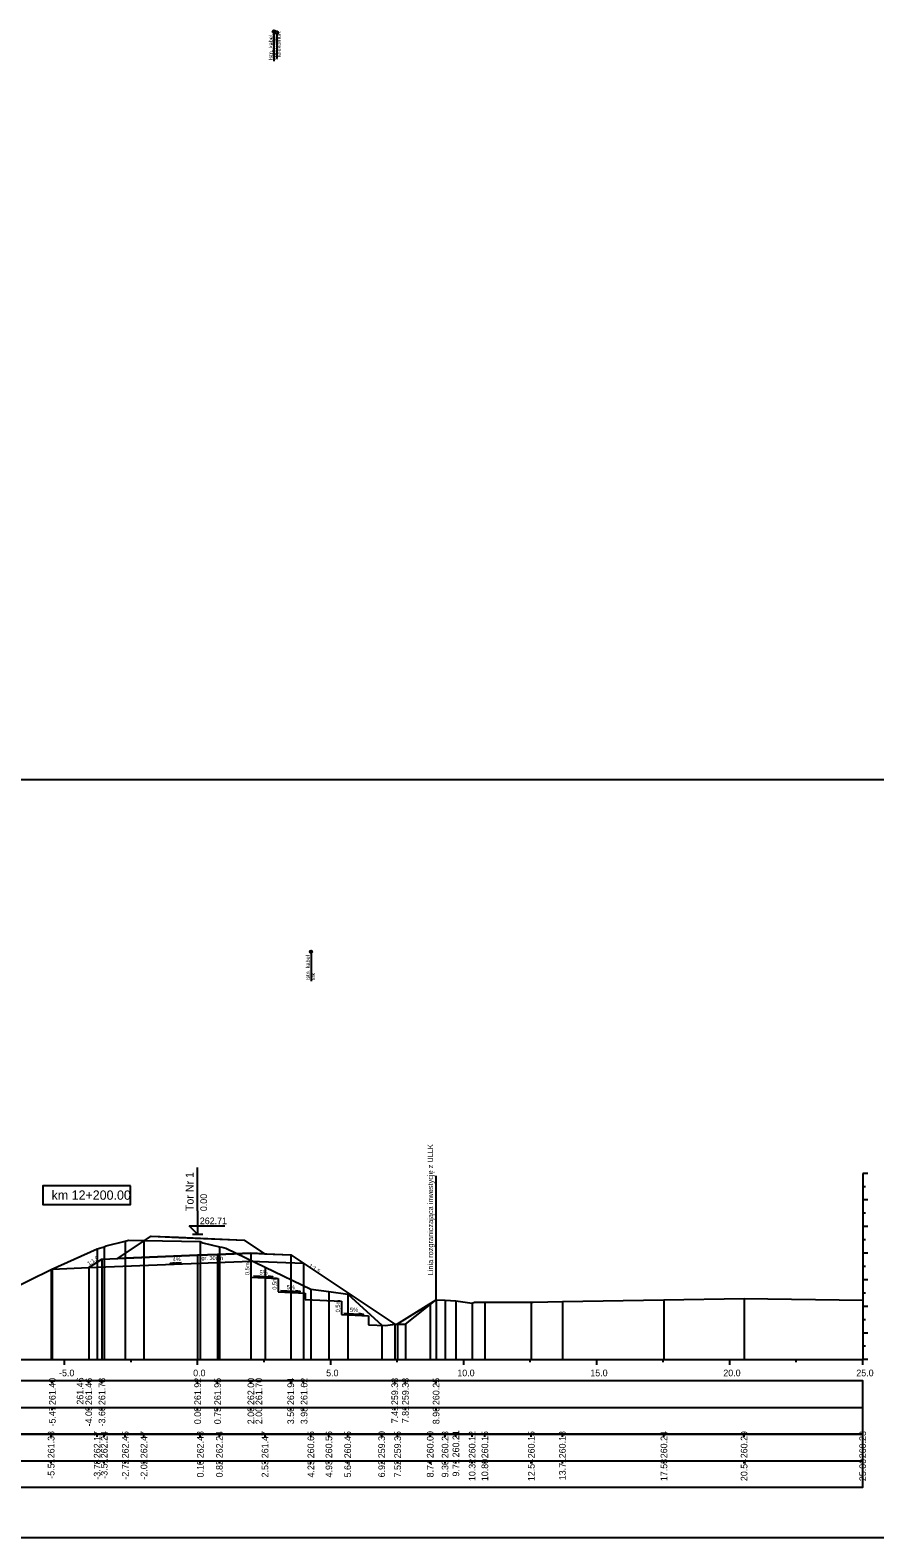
# Model space of a CAD drawing. Extents: x 6516023 to 6560129, y 5513077 to 5529206.
# Drawn here: x 6516831.1 to 6516862.9, y 5513396.3 to 5513453 of the extents above; entities that cross this region are included whole.
import ezdxf

# ---------------------------------------------------------------- set-up
doc = ezdxf.new("R2010")
doc.units = 0
for name, color, linetype in [('IR_default', 7, 'Continuous'), ('TOR_PRZEK_P-kable', 7, 'Continuous'), ('TOR_PRZEK_P-komponent', 7, 'Continuous'), ('TOR_PRZEK_P-opisy', 7, 'Continuous'), ('TOR_PRZEK_P-schodkowanie+wymiana', 7, 'Continuous'), ('TOR_PRZEK_P-tabelka istniejace', 7, 'Continuous'), ('TOR_PRZEK_P-tabelka projektowane', 7, 'Continuous'), ('TOR_PRZEK_P-teren istniejacy', 7, 'Continuous'), ('TOR_PRZEK_P-tory projektowane', 7, 'Continuous'), ('TOR_PRZEK_P-uklad odniesienia', 7, 'Continuous'), ('TOR_PRZEK_P-warstwa ochronna I', 7, 'Continuous'), ('TOR_PRZEK_P-warstwa ochronna II', 7, 'Continuous'), ('TOR_PS_T-granica PKP-projektowana', 7, 'Continuous'), ('TOR_PS_T-skarpy projektowane', 7, 'Continuous'), ('TOR_RAMKI-ramka+tabelka 1', 7, 'Continuous')]:
    doc.layers.add(name, color=color, linetype=linetype)

msp = doc.modelspace()

# ---------------------------------------------------------------- linework, layer by layer
at = {"layer": 'IR_default'}
msp.add_lwpolyline([(6516833.316, 5513406.445), (6516833.81, 5513406.769), (6516834.402, 5513406.788), (6516835.662, 5513407.629), (6516836.685, 5513407.585), (6516839.159, 5513407.477), (6516839.923, 5513406.968), (6516840.91, 5513406.929), (6516841.548, 5513406.503), (6516844.82, 5513404.322)], dxfattribs=at)
at = {"layer": 'TOR_PRZEK_P-kable'}
for p, q in [((6516840.279, 5513452.909), (6516840.279, 5513451.799)), ((6516840.385, 5513452.865), (6516840.385, 5513451.891)), ((6516841.672, 5513418.321), (6516841.672, 5513417.212))]:
    msp.add_line(p, q, dxfattribs=at)
for centre in [(6516840.279, 5513452.909), (6516840.385, 5513452.865), (6516841.672, 5513418.321)]:
    msp.add_circle(centre, 0.05, dxfattribs=at)
at = {"layer": 'TOR_PRZEK_P-komponent'}
msp.add_lwpolyline([(6516835.662, 5513407.629), (6516836.7, 5513407.584), (6516839.159, 5513407.477), (6516839.923, 5513406.968), (6516839.41, 5513406.989), (6516838.16, 5513406.939), (6516837.41, 5513406.909), (6516834.402, 5513406.788)], close=True, dxfattribs=at)
at = {"layer": 'TOR_PRZEK_P-opisy'}
msp.add_lwpolyline([(6516836.796, 5513406.623), (6516836.379, 5513406.604), (6516836.546, 5513406.633)], dxfattribs=at)
at = {"layer": 'TOR_PRZEK_P-schodkowanie+wymiana'}
for p, q in [((6516839.41, 5513406.689), (6516839.41, 5513406.089)), ((6516839.41, 5513406.089), (6516840.433, 5513406.038)), ((6516840.433, 5513406.038), (6516840.433, 5513405.538)), ((6516840.433, 5513405.538), (6516841.456, 5513405.486)), ((6516841.456, 5513405.486), (6516841.456, 5513405.253)), ((6516841.456, 5513405.253), (6516842.812, 5513405.185)), ((6516842.812, 5513405.185), (6516842.812, 5513404.685)), ((6516842.812, 5513404.685), (6516843.835, 5513404.634)), ((6516843.835, 5513404.634), (6516843.835, 5513404.293))]:
    msp.add_line(p, q, dxfattribs=at)
msp.add_lwpolyline([(6516843.835, 5513404.293), (6516844.469, 5513404.268), (6516844.82, 5513404.322)], dxfattribs=at)
at = {"layer": 'TOR_PRZEK_P-tabelka istniejace'}
for p, q in [((6516831.902, 5513400.088), (6516831.902, 5513400.188)), ((6516833.632, 5513400.088), (6516833.632, 5513400.188)), ((6516833.896, 5513400.088), (6516833.896, 5513400.188)), ((6516834.69, 5513400.088), (6516834.69, 5513400.188)), ((6516835.39, 5513400.088), (6516835.39, 5513400.188)), ((6516837.51, 5513400.088), (6516837.51, 5513400.188)), ((6516838.228, 5513400.088), (6516838.228, 5513400.188)), ((6516839.942, 5513400.088), (6516839.942, 5513400.188)), ((6516841.665, 5513400.088), (6516841.665, 5513400.188)), ((6516842.343, 5513400.088), (6516842.343, 5513400.188)), ((6516843.05, 5513400.088), (6516843.05, 5513400.188)), ((6516844.328, 5513400.088), (6516844.328, 5513400.188)), ((6516844.926, 5513400.088), (6516844.926, 5513400.188)), ((6516846.152, 5513400.088), (6516846.152, 5513400.188)), ((6516846.711, 5513400.088), (6516846.711, 5513400.188)), ((6516847.117, 5513400.088), (6516847.117, 5513400.188)), ((6516847.729, 5513400.088), (6516847.729, 5513400.188)), ((6516848.207, 5513400.088), (6516848.207, 5513400.188)), ((6516849.953, 5513400.088), (6516849.953, 5513400.188)), ((6516851.122, 5513400.088), (6516851.122, 5513400.188)), ((6516854.938, 5513400.088), (6516854.938, 5513400.188)), ((6516857.953, 5513400.088), (6516857.953, 5513400.188)), ((6516862.41, 5513400.088), (6516862.41, 5513400.188)), ((6516808.61, 5513399.188), (6516862.41, 5513399.188)), ((6516831.902, 5513399.088), (6516831.902, 5513399.188)), ((6516833.632, 5513399.088), (6516833.632, 5513399.188)), ((6516833.896, 5513399.088), (6516833.896, 5513399.188)), ((6516834.69, 5513399.088), (6516834.69, 5513399.188)), ((6516835.39, 5513399.088), (6516835.39, 5513399.188)), ((6516837.51, 5513399.088), (6516837.51, 5513399.188)), ((6516838.228, 5513399.088), (6516838.228, 5513399.188)), ((6516839.942, 5513399.088), (6516839.942, 5513399.188)), ((6516841.665, 5513399.088), (6516841.665, 5513399.188)), ((6516842.343, 5513399.088), (6516842.343, 5513399.188)), ((6516843.05, 5513399.088), (6516843.05, 5513399.188)), ((6516844.328, 5513399.088), (6516844.328, 5513399.188)), ((6516844.926, 5513399.088), (6516844.926, 5513399.188)), ((6516846.152, 5513399.088), (6516846.152, 5513399.188)), ((6516846.711, 5513399.088), (6516846.711, 5513399.188)), ((6516847.117, 5513399.088), (6516847.117, 5513399.188)), ((6516847.729, 5513399.088), (6516847.729, 5513399.188)), ((6516848.207, 5513399.088), (6516848.207, 5513399.188)), ((6516849.953, 5513399.088), (6516849.953, 5513399.188)), ((6516851.122, 5513399.088), (6516851.122, 5513399.188)), ((6516854.938, 5513399.088), (6516854.938, 5513399.188)), ((6516857.953, 5513399.088), (6516857.953, 5513399.188)), ((6516862.41, 5513399.088), (6516862.41, 5513399.188))]:
    msp.add_line(p, q, dxfattribs=at)
for points in [[(6516833.632, 5513407.155), (6516833.632, 5513403.188), (6516833.632, 5513403.058), (6516833.632, 5513402.988)], [(6516833.896, 5513407.228), (6516833.896, 5513403.188), (6516833.896, 5513403.058), (6516833.896, 5513402.988)], [(6516834.69, 5513407.436), (6516834.69, 5513403.188), (6516834.69, 5513403.058), (6516834.69, 5513402.988)], [(6516835.39, 5513407.46), (6516835.39, 5513403.188), (6516835.39, 5513403.058), (6516835.39, 5513402.988)], [(6516837.51, 5513407.422), (6516837.51, 5513403.188), (6516837.51, 5513403.058), (6516837.51, 5513402.988)], [(6516838.228, 5513407.23), (6516838.228, 5513403.188), (6516838.228, 5513403.058), (6516838.228, 5513402.988)], [(6516831.902, 5513406.37), (6516831.902, 5513403.188), (6516831.902, 5513403.058), (6516831.902, 5513402.988)], [(6516839.942, 5513406.458), (6516839.942, 5513403.188), (6516839.942, 5513403.058), (6516839.942, 5513402.988)], [(6516841.665, 5513405.642), (6516841.665, 5513403.188), (6516841.665, 5513403.058), (6516841.665, 5513402.988)], [(6516842.343, 5513405.548), (6516842.343, 5513403.188), (6516842.343, 5513403.058), (6516842.343, 5513402.988)], [(6516843.05, 5513405.443), (6516843.05, 5513403.188), (6516843.05, 5513403.058), (6516843.05, 5513402.988)], [(6516846.711, 5513405.221), (6516846.711, 5513403.188), (6516846.711, 5513403.058), (6516846.711, 5513402.988)], [(6516854.938, 5513405.233), (6516854.938, 5513403.188), (6516854.938, 5513403.058), (6516854.938, 5513402.988)], [(6516857.953, 5513405.28), (6516857.953, 5513403.188), (6516857.953, 5513403.058), (6516857.953, 5513402.988)], [(6516862.41, 5513405.221), (6516862.41, 5513403.188), (6516862.41, 5513403.058), (6516862.41, 5513402.988)], [(6516846.152, 5513405.098), (6516846.152, 5513403.188), (6516846.152, 5513403.058), (6516846.152, 5513402.988)], [(6516847.117, 5513405.203), (6516847.117, 5513403.188), (6516847.117, 5513403.058), (6516847.117, 5513402.988)], [(6516847.729, 5513405.105), (6516847.729, 5513403.188), (6516847.729, 5513403.058), (6516847.729, 5513402.988)], [(6516848.207, 5513405.142), (6516848.207, 5513403.188), (6516848.207, 5513403.058), (6516848.207, 5513402.988)], [(6516849.953, 5513405.142), (6516849.953, 5513403.188), (6516849.953, 5513403.058), (6516849.953, 5513402.988)], [(6516851.122, 5513405.171), (6516851.122, 5513403.188), (6516851.122, 5513403.058), (6516851.122, 5513402.988)], [(6516844.328, 5513404.285), (6516844.328, 5513403.188), (6516844.328, 5513403.058), (6516844.328, 5513402.988)], [(6516844.926, 5513404.339), (6516844.926, 5513403.188), (6516844.926, 5513403.058), (6516844.926, 5513402.988)]]:
    msp.add_lwpolyline(points, dxfattribs=at)
msp.add_lwpolyline([(6516808.61, 5513400.188), (6516808.61, 5513398.188), (6516862.41, 5513398.188), (6516862.41, 5513400.188)], close=True, dxfattribs=at)
at = {"layer": 'TOR_PRZEK_P-tabelka projektowane'}
for p, q in [((6516831.945, 5513402.088), (6516831.945, 5513402.188)), ((6516833.316, 5513402.088), (6516833.316, 5513402.188)), ((6516833.316, 5513402.088), (6516833.316, 5513402.188)), ((6516833.81, 5513402.088), (6516833.81, 5513402.188)), ((6516837.41, 5513402.088), (6516837.41, 5513402.188)), ((6516838.16, 5513402.088), (6516838.16, 5513402.188)), ((6516839.41, 5513402.088), (6516839.41, 5513402.188)), ((6516839.41, 5513402.088), (6516839.41, 5513402.188)), ((6516840.91, 5513402.088), (6516840.91, 5513402.188)), ((6516841.389, 5513402.088), (6516841.389, 5513402.188)), ((6516844.82, 5513402.088), (6516844.82, 5513402.188)), ((6516845.22, 5513402.088), (6516845.22, 5513402.188)), ((6516846.374, 5513402.088), (6516846.374, 5513402.188)), ((6516808.61, 5513401.188), (6516862.41, 5513401.188)), ((6516831.945, 5513401.088), (6516831.945, 5513401.188)), ((6516833.316, 5513401.088), (6516833.316, 5513401.188)), ((6516833.316, 5513401.088), (6516833.316, 5513401.188)), ((6516833.81, 5513401.088), (6516833.81, 5513401.188)), ((6516837.41, 5513401.088), (6516837.41, 5513401.188)), ((6516838.16, 5513401.088), (6516838.16, 5513401.188)), ((6516839.41, 5513401.088), (6516839.41, 5513401.188)), ((6516839.41, 5513401.088), (6516839.41, 5513401.188)), ((6516840.91, 5513401.088), (6516840.91, 5513401.188)), ((6516841.389, 5513401.088), (6516841.389, 5513401.188)), ((6516844.82, 5513401.088), (6516844.82, 5513401.188)), ((6516845.22, 5513401.088), (6516845.22, 5513401.188)), ((6516846.374, 5513401.088), (6516846.374, 5513401.188))]:
    msp.add_line(p, q, dxfattribs=at)
for points in [[(6516838.16, 5513406.939), (6516838.16, 5513403.188), (6516838.16, 5513403.058), (6516838.16, 5513402.988)], [(6516839.41, 5513406.989), (6516839.41, 5513403.188), (6516839.41, 5513403.058), (6516839.41, 5513402.988)], [(6516840.91, 5513406.929), (6516840.91, 5513403.188), (6516840.91, 5513403.058), (6516840.91, 5513402.988)], [(6516831.945, 5513406.39), (6516831.945, 5513403.188), (6516831.945, 5513403.058), (6516831.945, 5513402.988)], [(6516833.316, 5513406.445), (6516833.316, 5513403.188), (6516833.316, 5513403.058), (6516833.316, 5513402.988)], [(6516833.316, 5513406.445), (6516833.316, 5513403.188), (6516833.316, 5513403.058), (6516833.316, 5513402.988)], [(6516833.81, 5513406.769), (6516833.81, 5513403.188), (6516833.81, 5513403.058), (6516833.81, 5513402.988)], [(6516837.41, 5513406.909), (6516837.41, 5513403.188), (6516837.41, 5513403.058), (6516837.41, 5513402.988)], [(6516839.41, 5513406.689), (6516839.41, 5513403.188), (6516839.41, 5513403.058), (6516839.41, 5513402.988)], [(6516841.389, 5513406.61), (6516841.389, 5513403.188), (6516841.389, 5513403.058), (6516841.389, 5513402.988)], [(6516846.374, 5513405.235), (6516846.374, 5513403.188), (6516846.374, 5513403.058), (6516846.374, 5513402.988)], [(6516844.82, 5513404.322), (6516844.82, 5513403.188), (6516844.82, 5513403.058), (6516844.82, 5513402.988)], [(6516845.22, 5513404.322), (6516845.22, 5513403.188), (6516845.22, 5513403.058), (6516845.22, 5513402.988)]]:
    msp.add_lwpolyline(points, dxfattribs=at)
msp.add_lwpolyline([(6516808.61, 5513402.188), (6516808.61, 5513400.188), (6516862.41, 5513400.188), (6516862.41, 5513402.188)], close=True, dxfattribs=at)
at = {"layer": 'TOR_PRZEK_P-teren istniejacy'}
msp.add_lwpolyline([(6516830.276, 5513405.571), (6516831.902, 5513406.37), (6516833.632, 5513407.155), (6516833.896, 5513407.228), (6516833.97, 5513407.26), (6516834.69, 5513407.436), (6516834.809, 5513407.475), (6516835.39, 5513407.46), (6516837.51, 5513407.422), (6516837.604, 5513407.383), (6516838.228, 5513407.23), (6516838.323, 5513407.219), (6516838.474, 5513407.18), (6516839.942, 5513406.458), (6516841.665, 5513405.642), (6516842.343, 5513405.548), (6516843.05, 5513405.443), (6516844.328, 5513404.285), (6516844.469, 5513404.268), (6516844.926, 5513404.339), (6516846.374, 5513405.235), (6516846.711, 5513405.221), (6516847.117, 5513405.203), (6516847.729, 5513405.105), (6516847.817, 5513405.143), (6516848.207, 5513405.142), (6516849.953, 5513405.142), (6516850.027, 5513405.152), (6516851.122, 5513405.171), (6516854.938, 5513405.233), (6516857.953, 5513405.28), (6516862.41, 5513405.221)], dxfattribs=at)
at = {"layer": 'TOR_PRZEK_P-tory projektowane'}
for p, q in [((6516837.41, 5513408.576), (6516837.41, 5513410.209)), ((6516837.41, 5513408.576), (6516837.41, 5513407.699)), ((6516837.41, 5513407.699), (6516837.091, 5513408.018)), ((6516837.091, 5513408.018), (6516838.435, 5513408.018)), ((6516837.218, 5513407.699), (6516837.602, 5513407.699))]:
    msp.add_line(p, q, dxfattribs=at)
at = {"layer": 'TOR_PRZEK_P-uklad odniesienia'}
for p, q in [((6516862.41, 5513409.988), (6516862.41, 5513402.988)), ((6516862.61, 5513409.988), (6516862.41, 5513409.988)), ((6516862.51, 5513409.488), (6516862.41, 5513409.488)), ((6516862.61, 5513408.988), (6516862.41, 5513408.988)), ((6516862.51, 5513408.488), (6516862.41, 5513408.488)), ((6516862.61, 5513407.988), (6516862.41, 5513407.988)), ((6516862.51, 5513407.488), (6516862.41, 5513407.488)), ((6516862.61, 5513406.988), (6516862.41, 5513406.988)), ((6516862.51, 5513406.488), (6516862.41, 5513406.488)), ((6516862.61, 5513405.988), (6516862.41, 5513405.988)), ((6516862.51, 5513405.488), (6516862.41, 5513405.488)), ((6516862.61, 5513404.988), (6516862.41, 5513404.988)), ((6516862.51, 5513404.488), (6516862.41, 5513404.488)), ((6516862.61, 5513403.988), (6516862.41, 5513403.988)), ((6516812.41, 5513402.988), (6516862.41, 5513402.988)), ((6516832.41, 5513402.788), (6516832.41, 5513402.988)), ((6516834.91, 5513402.888), (6516834.91, 5513402.988)), ((6516837.41, 5513402.788), (6516837.41, 5513402.988)), ((6516839.91, 5513402.888), (6516839.91, 5513402.988)), ((6516842.41, 5513402.788), (6516842.41, 5513402.988)), ((6516844.91, 5513402.888), (6516844.91, 5513402.988)), ((6516847.41, 5513402.788), (6516847.41, 5513402.988)), ((6516849.91, 5513402.888), (6516849.91, 5513402.988)), ((6516852.41, 5513402.788), (6516852.41, 5513402.988)), ((6516854.91, 5513402.888), (6516854.91, 5513402.988)), ((6516857.41, 5513402.788), (6516857.41, 5513402.988)), ((6516859.91, 5513402.888), (6516859.91, 5513402.988)), ((6516862.51, 5513403.488), (6516862.41, 5513403.488)), ((6516862.41, 5513402.788), (6516862.41, 5513402.988)), ((6516862.61, 5513402.988), (6516862.41, 5513402.988))]:
    msp.add_line(p, q, dxfattribs=at)
msp.add_lwpolyline([(6516834.89, 5513409.522), (6516831.59, 5513409.522), (6516831.59, 5513408.822), (6516834.89, 5513408.822)], close=True, dxfattribs=at)
at = {"layer": 'TOR_PRZEK_P-warstwa ochronna I'}
msp.add_lwpolyline([(6516833.316, 5513406.445), (6516839.41, 5513406.689), (6516841.389, 5513406.61)], dxfattribs=at)
at = {"layer": 'TOR_PRZEK_P-warstwa ochronna II'}
msp.add_lwpolyline([(6516831.945, 5513406.39), (6516833.316, 5513406.445), (6516833.81, 5513406.769), (6516837.41, 5513406.909), (6516838.16, 5513406.939), (6516839.41, 5513406.989), (6516840.91, 5513406.929), (6516844.82, 5513404.322), (6516845.22, 5513404.322), (6516846.374, 5513405.235)], dxfattribs=at)
at = {"layer": 'TOR_PS_T-granica PKP-projektowana'}
msp.add_line((6516846.374, 5513405.235), (6516846.374, 5513409.893), dxfattribs=at)
at = {"layer": 'TOR_PS_T-skarpy projektowane'}
for points in [[(6516839.503, 5513406.133), (6516840.238, 5513406.094), (6516840.066, 5513406.124)], [(6516840.526, 5513405.582), (6516841.261, 5513405.543), (6516841.089, 5513405.573)], [(6516842.905, 5513404.73), (6516843.641, 5513404.69), (6516843.468, 5513404.721)]]:
    msp.add_lwpolyline(points, dxfattribs=at)
at = {"layer": 'TOR_RAMKI-ramka+tabelka 1'}
msp.add_lwpolyline([(6516805.96, 5513424.789), (6517053.46, 5513424.789), (6517053.46, 5513396.289), (6516805.96, 5513396.289)], close=True, dxfattribs=at)

# ---------------------------------------------------------------- texts
at = {"layer": 'TOR_PRZEK_P-kable'}
for s, height, p in [('Istn. kabel', 0.14999, (6516840.34, 5513451.967)), ('telekomun.', 0.15, (6516840.534, 5513451.939)), ('Istn. kabel', 0.14999, (6516840.234, 5513451.835)), ('srk', 0.15, (6516840.428, 5513451.835)), ('Istn. kabel', 0.14999, (6516841.627, 5513417.248)), ('srk', 0.15, (6516841.821, 5513417.248))]:
    msp.add_text(s, height=height, rotation=90.0511, dxfattribs=at).set_placement(p)
at = {"layer": 'TOR_PRZEK_P-opisy'}
for s, rotation, p in [('1:1,5', 34.0701, (6516833.324, 5513406.519)), ('4%', 0.1515, (6516836.473, 5513406.689)), ('1:1,5', 325.9299, (6516841.575, 5513406.487))]:
    msp.add_text(s, height=0.15, rotation=rotation, dxfattribs=at).set_placement(p)
at = {"layer": 'TOR_PRZEK_P-schodkowanie+wymiana'}
for p in [(6516839.354, 5513406.167), (6516840.377, 5513405.616), (6516842.756, 5513404.763)]:
    msp.add_text('0,5m', height=0.1545, rotation=90, dxfattribs=at).set_placement(p)
at = {"layer": 'TOR_PRZEK_P-tabelka istniejace'}
for s, p in [('261.38', (6516832.027, 5513399.28)), ('262.17', (6516833.757, 5513399.281)), ('262.24', (6516834.021, 5513399.281)), ('262.45', (6516834.815, 5513399.279)), ('262.47', (6516835.515, 5513399.281)), ('262.43', (6516837.635, 5513399.28)), ('262.24', (6516838.353, 5513399.281)), ('261.47', (6516840.067, 5513399.281)), ('260.65', (6516841.79, 5513399.279)), ('260.56', (6516842.468, 5513399.28)), ('260.45', (6516843.175, 5513399.279)), ('259.30', (6516844.453, 5513399.281)), ('259.35', (6516845.051, 5513399.279)), ('260.00', (6516846.277, 5513399.281)), ('260.23', (6516846.836, 5513399.28)), ('260.21', (6516847.242, 5513399.315)), ('260.12', (6516847.854, 5513399.282)), ('260.15', (6516848.332, 5513399.279)), ('260.15', (6516850.078, 5513399.279)), ('260.18', (6516851.247, 5513399.28)), ('260.24', (6516855.063, 5513399.281)), ('260.29', (6516858.078, 5513399.281)), ('260.23', (6516862.535, 5513399.28)), ('-5.51', (6516832.027, 5513398.511)), ('-3.78', (6516833.757, 5513398.476)), ('-3.51', (6516834.021, 5513398.511)), ('-2.72', (6516834.815, 5513398.478)), ('-2.02', (6516835.515, 5513398.478)), ('0.10', (6516837.635, 5513398.56)), ('0.82', (6516838.353, 5513398.562)), ('2.53', (6516840.067, 5513398.56)), ('4.25', (6516841.79, 5513398.559)), ('4.93', (6516842.468, 5513398.56)), ('5.64', (6516843.175, 5513398.561)), ('6.92', (6516844.453, 5513398.562)), ('7.52', (6516845.051, 5513398.562)), ('8.74', (6516846.277, 5513398.561)), ('9.30', (6516846.836, 5513398.56)), ('9.71', (6516847.242, 5513398.595)), ('10.32', (6516847.854, 5513398.422)), ('10.80', (6516848.332, 5513398.42)), ('12.54', (6516850.078, 5513398.421)), ('13.71', (6516851.247, 5513398.455)), ('17.53', (6516855.063, 5513398.42)), ('20.54', (6516858.078, 5513398.421)), ('25.00', (6516862.535, 5513398.42))]:
    msp.add_text(s, height=0.25, rotation=90, dxfattribs=at).set_placement(p)
at = {"layer": 'TOR_PRZEK_P-tabelka projektowane'}
for s, p in [('261.40', (6516832.07, 5513401.281)), ('261.46', (6516833.113, 5513401.296)), ('261.46', (6516833.441, 5513401.28)), ('261.78', (6516833.935, 5513401.28)), ('261.92', (6516837.535, 5513401.282)), ('261.95', (6516838.285, 5513401.279)), ('262.00', (6516839.535, 5513401.281)), ('261.70', (6516839.835, 5513401.281)), ('261.94', (6516841.035, 5513401.281)), ('261.62', (6516841.537, 5513401.282)), ('259.33', (6516844.945, 5513401.28)), ('259.33', (6516845.345, 5513401.28)), ('260.25', (6516846.499, 5513401.279)), ('-5.47', (6516832.07, 5513400.477)), ('-4.09', (6516833.441, 5513400.477)), ('-3.60', (6516833.935, 5513400.477)), ('0.00', (6516837.535, 5513400.56)), ('0.75', (6516838.285, 5513400.559)), ('2.00', (6516839.535, 5513400.56)), ('2.00', (6516839.835, 5513400.56)), ('3.50', (6516841.035, 5513400.56)), ('3.98', (6516841.537, 5513400.56)), ('7.41', (6516844.945, 5513400.595)), ('7.81', (6516845.345, 5513400.595)), ('8.96', (6516846.499, 5513400.56))]:
    msp.add_text(s, height=0.25, rotation=90, dxfattribs=at).set_placement(p)
at = {"layer": 'TOR_PRZEK_P-tory projektowane'}
for s, height, p in [('Tor Nr 1', 0.3, (6516837.256, 5513408.57)), ('0.00', 0.25, (6516837.76, 5513408.569))]:
    msp.add_text(s, height=height, rotation=90, dxfattribs=at).set_placement(p)
msp.add_text('262.71', height=0.25, dxfattribs=at).set_placement((6516837.49, 5513408.079))
at = {"layer": 'TOR_PRZEK_P-uklad odniesienia'}
for s, height, p in [('km 12+200.00', 0.35, (6516831.918, 5513408.997)), ('-5.0', 0.25, (6516832.199, 5513402.363)), ('0.0', 0.25, (6516837.241, 5513402.363)), ('5.0', 0.25, (6516842.241, 5513402.363)), ('10.0', 0.25, (6516847.171, 5513402.363)), ('15.0', 0.25, (6516852.171, 5513402.363)), ('20.0', 0.25, (6516857.171, 5513402.363)), ('25.0', 0.25, (6516862.171, 5513402.363))]:
    msp.add_text(s, height=height, dxfattribs=at).set_placement(p)
at = {"layer": 'TOR_PRZEK_P-warstwa ochronna I'}
msp.add_text('gr. 30cm', height=0.15, dxfattribs=at).set_placement((6516837.554, 5513406.736))
at = {"layer": 'TOR_PS_T-granica PKP-projektowana'}
msp.add_text('Linia rozgraniczająca inwestycję z ULLK', height=0.2, rotation=90.0511, dxfattribs=at).set_placement((6516846.263, 5513406.157))
at = {"layer": 'TOR_PS_T-skarpy projektowane'}
for p in [(6516839.735, 5513406.185), (6516840.758, 5513405.634), (6516843.137, 5513404.781)]:
    msp.add_text('5%', height=0.1545, dxfattribs=at).set_placement(p)

doc.saveas('drawing.dxf')
